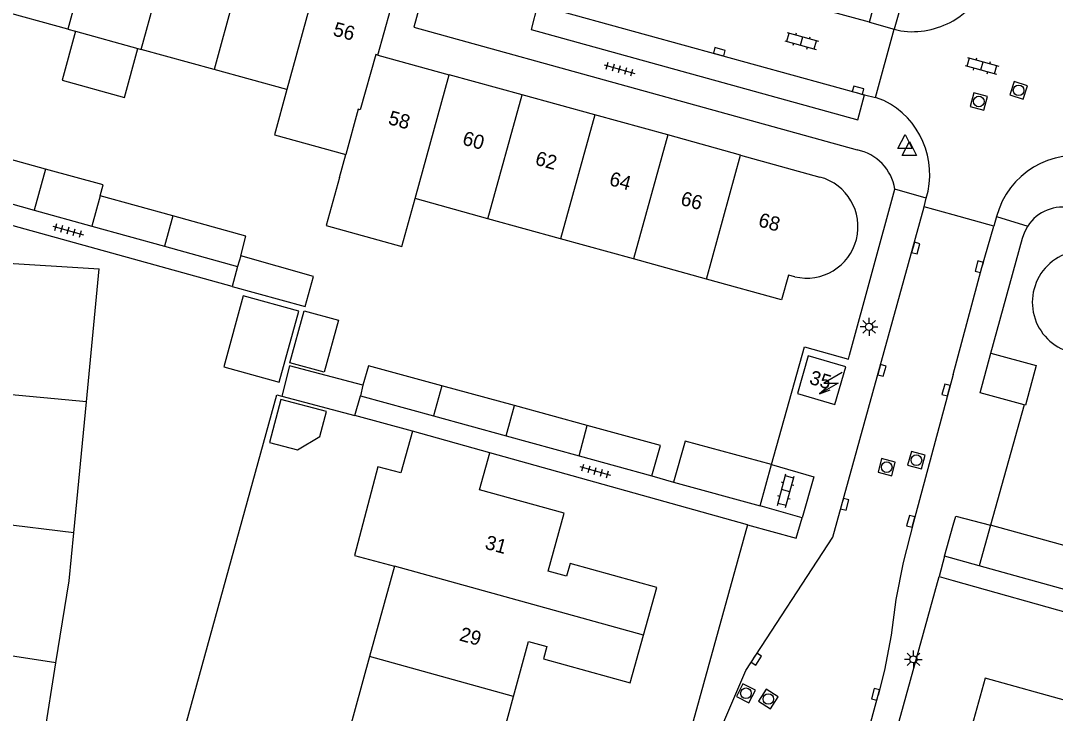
# Model space of a CAD drawing. Extents: x 136000 to 141014, y 402000 to 403500.
# Drawn here: x 138934.3 to 139007.2, y 402418.2 to 402466.9 of the extents above; entities that cross this region are included whole.
import ezdxf

# ---------------------------------------------------------------- set-up
doc = ezdxf.new("R2010")
doc.units = 0
for name, color, linetype in [('gg-afsc-erfafscheiding', 7, 'Continuous'), ('gg-afsc-hekwerk', 7, 'Continuous'), ('gg-afsc-muur', 7, 'Continuous'), ('gg-anno-huisnummerreeks BGT', 7, 'Continuous'), ('gg-bbg-bijgebouw', 7, 'Continuous'), ('gg-bbg-gedigitaliseerde bebouwing', 7, 'Continuous'), ('gg-bbg-gedigitaliseerde bijgebouw', 7, 'Continuous'), ('gg-bbg-hoofdgebouw', 7, 'Continuous'), ('gg-bbg-luifel en loopbrug', 7, 'Continuous'), ('gg-bbg-tussenscheiding', 7, 'Continuous'), ('gg-knt-verharding', 7, 'Continuous'), ('gg-knt-verharding nz', 7, 'Continuous'), ('gt-grn-weggrens', 7, 'Continuous'), ('gt-symb-klinker verharding', 7, 'Continuous'), ('gt-symb-kolk', 7, 'Continuous'), ('gt-symb-lichtmast', 7, 'Continuous'), ('gt-symb-rioolschacht', 7, 'Continuous'), ('gt-symb-tegel verharding', 7, 'Continuous'), ('gt-symb-trafo symbool', 7, 'Continuous'), ('gt-symb-waterafsluiter', 7, 'Continuous')]:
    doc.layers.add(name, color=color, linetype=linetype)

# ---------------------------------------------------------------- blocks, each defined once
blk = doc.blocks.new('gt0-KOLK')
at = {"layer": 'gt-symb-kolk'}
blk.add_lwpolyline([(0, 0), (0.375, 0), (0.375, 0.4), (-0.375, 0.4), (-0.375, 0), (0, 0)], dxfattribs=at)
blk = doc.blocks.new('gt0-LMAST')
at = {"layer": 'gt-symb-lichtmast'}
for p, q in [((-0.182, 0.173), (-0.447, 0.438)), ((-0.005, 0.246), (-0.005, 0.621)), ((0.172, 0.173), (0.437, 0.438)), ((-0.255, -0.004), (-0.63, -0.004)), ((-0.182, -0.181), (-0.447, -0.446)), ((-0.005, -0.254), (-0.005, -0.629)), ((0.437, -0.446), (0.172, -0.181)), ((0.245, -0.004), (0.62, -0.004))]:
    blk.add_line(p, q, dxfattribs=at)
blk.add_circle((-0.005, -0.004), 0.25, dxfattribs=at)
blk = doc.blocks.new('gt0-RS')
at = {"layer": 'gt-symb-rioolschacht'}
blk.add_lwpolyline([(-0.5, -0.5), (0.5, -0.5), (0.5, 0.5), (-0.5, 0.5)], close=True, dxfattribs=at)
blk.add_circle((0, 0), 0.375, dxfattribs=at)
blk = doc.blocks.new('gt0-WAFSL')
at = {"layer": 'gt-symb-waterafsluiter'}
for p, q in [((-0.5, -0.333), (0, 0.667)), ((0, 0.667), (0.5, -0.333)), ((0.5, -0.333), (-0.5, -0.333))]:
    blk.add_line(p, q, dxfattribs=at)
blk = doc.blocks.new('gt0-KL1')
at = {"layer": 'gt-symb-klinker verharding'}
for p, q in [((-1.15, 0.3), (1.15, 0.3)), ((-1, -0.3), (-1, 0.3)), ((-0.5, 0.3), (-0.5, 0.45)), ((0, -0.3), (0, 0.3)), ((0.5, 0.3), (0.5, 0.45)), ((1, -0.3), (1, 0.3)), ((-1.15, -0.3), (1.15, -0.3)), ((-0.5, -0.45), (-0.5, -0.3)), ((0.5, -0.45), (0.5, -0.3))]:
    blk.add_line(p, q, dxfattribs=at)
blk = doc.blocks.new('gt0-TEG1')
at = {"layer": 'gt-symb-tegel verharding'}
for p, q in [((-1.125, 0), (1.125, 0)), ((-0.9, -0.25), (-0.9, 0.25)), ((-0.45, -0.25), (-0.45, 0.25)), ((0, -0.25), (0, 0.25)), ((0.45, -0.25), (0.45, 0.25)), ((0.9, -0.25), (0.9, 0.25))]:
    blk.add_line(p, q, dxfattribs=at)
blk = doc.blocks.new('gt0-HSP')
at = {"layer": 'gt-symb-trafo symbool'}
for points in [[(0.771, 0.746), (-0.529, -0.004), (0.471, -0.004), (-0.829, -0.754)], [(-0.217, -0.24), (-0.829, -0.754), (-0.077, -0.48)]]:
    blk.add_lwpolyline(points, dxfattribs=at)

msp = doc.modelspace()

# ---------------------------------------------------------------- linework, layer by layer
at = {"layer": 'gg-afsc-erfafscheiding'}
for p, q in [((138949.214, 402448.234), (138925.27, 402454.866)), ((138978.774, 402434.911), (138980.316, 402434.458)), ((139001.832, 402428.564), (138999.403, 402429.252))]:
    msp.add_line(p, q, dxfattribs=at)
msp.add_lwpolyline([(138942.041, 402403.166), (138952.359, 402440.603), (138952.712, 402440.51)], dxfattribs=at)
at = {"layer": 'gg-afsc-hekwerk'}
for p, q in [((138985.505, 402431.452), (138967.368, 402436.519)), ((138999.006, 402427.809), (139000, 402427.533)), ((139000, 402427.533), (139009.953, 402424.744))]:
    msp.add_line(p, q, dxfattribs=at)
at = {"layer": 'gg-afsc-muur'}
for p, q in [((139005, 402439.904), (139002.633, 402431.434)), ((138961.927, 402438.048), (138957.868, 402439.151))]:
    msp.add_line(p, q, dxfattribs=at)
for points in [[(138987.197, 402435.692), (138989.532, 402443.982), (138990.699, 402443.654)], [(138990.699, 402443.654), (138992.621, 402443.113), (138992.699, 402443.396)]]:
    msp.add_lwpolyline(points, dxfattribs=at)
at = {"layer": 'gg-bbg-bijgebouw'}
for p, q in [((138936.067, 402456.504), (138930.861, 402457.938)), ((138930.078, 402455.045), (138935.272, 402453.608)), ((138945.053, 402453.205), (138939.915, 402454.624)), ((138935.272, 402453.608), (138939.336, 402452.484)), ((138939.336, 402452.484), (138944.466, 402451.065)), ((138944.466, 402451.065), (138949.586, 402449.648)), ((138949.586, 402449.648), (138949.214, 402448.234)), ((138969.113, 402439.848), (138963.989, 402441.248)), ((138952.712, 402440.51), (138957.868, 402439.151)), ((138957.868, 402439.151), (138958.254, 402440.53)), ((138958.254, 402440.53), (138963.406, 402439.119)), ((138974.236, 402438.449), (138969.113, 402439.848)), ((138963.406, 402439.119), (138968.527, 402437.717)), ((138968.527, 402437.717), (138973.65, 402436.314)), ((138973.65, 402436.314), (138978.774, 402434.911)), ((138986.406, 402432.794), (138987.197, 402435.692)), ((138980.316, 402434.458), (138986.406, 402432.794)), ((139002.633, 402431.434), (139001.832, 402428.564)), ((139009.475, 402426.45), (139001.832, 402428.564))]:
    msp.add_line(p, q, dxfattribs=at)
for points in [[(138939.915, 402454.624), (138940.135, 402455.383), (138936.067, 402456.504)], [(138949.829, 402450.389), (138950.191, 402451.785), (138945.053, 402453.205)], [(138949.214, 402448.234), (138954.372, 402446.818), (138954.941, 402448.94), (138949.829, 402450.389)], [(139005, 402439.904), (139001.906, 402440.756), (139002.665, 402443.548)], [(139002.665, 402443.548), (139005.854, 402442.681), (139005.094, 402439.878), (139005, 402439.904)], [(138958.419, 402441.291), (138953.257, 402442.65), (138952.712, 402440.51)], [(138963.989, 402441.248), (138958.826, 402442.658), (138958.419, 402441.291)], [(138978.774, 402434.911), (138979.385, 402437.042), (138974.236, 402438.449)], [(138987.197, 402435.692), (138981.131, 402437.352), (138980.316, 402434.458)], [(139010.068, 402428.562), (139010.276, 402429.315), (139002.633, 402431.434)]]:
    msp.add_lwpolyline(points, dxfattribs=at)
at = {"layer": 'gg-bbg-gedigitaliseerde bebouwing'}
for p, q in [((138937.641, 402466.356), (138932.286, 402467.833)), ((138937.641, 402466.356), (138938.187, 402466.205)), ((138938.187, 402466.205), (138942.585, 402464.992)), ((138942.585, 402464.992), (138942.819, 402464.927)), ((138947.949, 402463.512), (138942.819, 402464.927)), ((138953.077, 402462.097), (138947.949, 402463.512)), ((138956.78, 402455.898), (138957.226, 402457.529)), ((138967.239, 402453.01), (138962.101, 402454.428)), ((138972.357, 402451.597), (138967.239, 402453.01)), ((138977.485, 402450.181), (138972.357, 402451.597)), ((138982.623, 402448.762), (138977.485, 402450.181)), ((138938.951, 402440.105), (138939.843, 402449.476)), ((138987.919, 402447.3), (138982.623, 402448.762)), ((138938.073, 402430.895), (138938.951, 402440.105)), ((138935.334, 402412.613), (138936.814, 402421.735))]:
    msp.add_line(p, q, dxfattribs=at)
for points in [[(138953.077, 402462.097), (138952.199, 402458.916), (138957.226, 402457.529)], [(138956.78, 402455.898), (138955.849, 402452.524), (138961.171, 402451.056), (138962.101, 402454.428)], [(138961.105, 402435.121), (138959.483, 402435.549), (138957.833, 402429.29), (138960.65, 402428.548)], [(138936.814, 402421.735), (138937.751, 402427.509), (138938.073, 402430.895)]]:
    msp.add_lwpolyline(points, dxfattribs=at)
at = {"layer": 'gg-bbg-gedigitaliseerde bijgebouw'}
for points in [[(138948.628, 402442.584), (138952.534, 402441.507), (138953.911, 402446.499), (138950.004, 402447.576), (138948.628, 402442.584)], [(138952.654, 402440.273), (138951.856, 402437.245), (138953.821, 402436.727), (138955.389, 402437.669), (138955.856, 402439.438), (138952.654, 402440.273)]]:
    msp.add_lwpolyline(points, dxfattribs=at)
at = {"layer": 'gg-bbg-hoofdgebouw'}
for p, q in [((138959.488, 402464.533), (138964.51, 402463.147)), ((138969.647, 402461.729), (138964.51, 402463.147)), ((138974.767, 402460.317), (138969.647, 402461.729)), ((138979.894, 402458.901), (138974.767, 402460.317)), ((138985.033, 402457.483), (138979.894, 402458.901)), ((138985.033, 402457.483), (138990.621, 402455.941)), ((138929.935, 402450.095), (138939.843, 402449.476)), ((138961.927, 402438.048), (138961.105, 402435.121)), ((138967.368, 402436.519), (138961.927, 402438.048)), ((138960.65, 402428.548), (138958.895, 402422.186)), ((138958.895, 402422.186), (138957.138, 402415.814))]:
    msp.add_line(p, q, dxfattribs=at)
for points in [[(138959.488, 402464.533), (138960.808, 402469.339), (138955.477, 402470.808)], [(138988.839, 402448.925), (138988.41, 402449.028), (138987.919, 402447.3)], [(138989.029, 402440.707), (138991.673, 402439.935), (138992.44, 402442.579), (138989.798, 402443.364), (138989.029, 402440.707)], [(138978.187, 402423.684), (138979.123, 402427.04), (138973.018, 402428.722), (138972.776, 402427.845), (138971.484, 402428.201), (138972.608, 402432.269), (138966.636, 402433.921), (138967.368, 402436.519)], [(138969.032, 402419.357), (138970.097, 402423.247), (138971.389, 402422.891), (138971.147, 402422.014), (138977.252, 402420.332), (138978.187, 402423.684)], [(139014.408, 402420.727), (139010.527, 402421.796), (139009.393, 402417.726), (139008.102, 402418.084), (139008.345, 402418.961), (139002.248, 402420.651), (139001.323, 402417.291)], [(138974.668, 402410.951), (138975.597, 402414.308), (138969.504, 402415.999), (138969.261, 402415.122), (138967.97, 402415.48), (138969.032, 402419.357)]]:
    msp.add_lwpolyline(points, dxfattribs=at)
for centre, radius, start, end in [((138989.682, 402452.445), 3.62, 256.53736, 74.96014), ((139009.204, 402447.124), 3.631, 74.84807, 255.02785)]:
    msp.add_arc(centre, radius, start, end, dxfattribs=at)
at = {"layer": 'gg-bbg-luifel en loopbrug'}
for points in [[(138938.187, 402466.205), (138937.238, 402462.764), (138941.635, 402461.551), (138942.585, 402464.992)], [(138954.292, 402446.529), (138956.702, 402445.864), (138955.692, 402442.201), (138953.282, 402442.866), (138954.292, 402446.529)]]:
    msp.add_lwpolyline(points, dxfattribs=at)
at = {"layer": 'gg-bbg-tussenscheiding'}
for p, q in [((138940.042, 402475.061), (138937.641, 402466.356)), ((138942.819, 402464.927), (138945.218, 402473.635)), ((138950.349, 402472.221), (138947.949, 402463.512)), ((138955.477, 402470.808), (138953.077, 402462.097)), ((138962.101, 402454.428), (138964.51, 402463.147)), ((138967.239, 402453.01), (138969.647, 402461.729)), ((138974.767, 402460.317), (138972.357, 402451.597)), ((138979.894, 402458.901), (138977.485, 402450.181)), ((138982.623, 402448.762), (138985.033, 402457.483)), ((138936.067, 402456.504), (138935.272, 402453.608)), ((138939.915, 402454.624), (138939.336, 402452.484)), ((138945.053, 402453.205), (138944.466, 402451.065)), ((138949.829, 402450.389), (138949.586, 402449.648)), ((138958.419, 402441.291), (138958.254, 402440.53)), ((138963.989, 402441.248), (138963.406, 402439.119)), ((138938.951, 402440.105), (138927.422, 402441.18)), ((138968.527, 402437.717), (138969.113, 402439.848)), ((138973.65, 402436.314), (138974.236, 402438.449)), ((138938.073, 402430.895), (138928.276, 402432.091)), ((138978.187, 402423.684), (138960.65, 402428.548)), ((138936.814, 402421.735), (138925.279, 402423.51)), ((138969.032, 402419.357), (138958.895, 402422.186))]:
    msp.add_line(p, q, dxfattribs=at)
msp.add_lwpolyline([(138959.488, 402464.533), (138959.343, 402464.573), (138958.242, 402460.672), (138958.097, 402460.712), (138957.226, 402457.529)], dxfattribs=at)
at = {"layer": 'gg-knt-verharding'}
for p, q in [((138994.114, 402466.848), (138995.858, 402466.361)), ((138994.527, 402461.541), (138995.858, 402466.361)), ((138995.858, 402466.361), (138996.314, 402466.232)), ((138993.292, 402459.969), (138993.761, 402461.718)), ((138993.761, 402461.718), (138994.527, 402461.541)), ((138995.127, 402461.339), (138994.527, 402461.541)), ((138992.699, 402443.396), (138995.901, 402455.087)), ((138998.106, 402454.446), (138995.901, 402455.087)), ((138997.955, 402453.839), (138998.106, 402454.446)), ((139000, 402453.273), (138997.955, 402453.839)), ((139002.859, 402452.482), (139000, 402453.273)), ((139003.055, 402453.159), (139002.859, 402452.482)), ((139003.055, 402453.159), (139005.255, 402452.484)), ((138989.357, 402431.937), (138986.406, 402432.794)), ((138985.505, 402431.452), (138970.162, 402376.002)), ((138999.403, 402429.252), (139000, 402431.42)), ((138983.637, 402371.982), (138999.006, 402427.809))]:
    msp.add_line(p, q, dxfattribs=at)
for points in [[(138932.171, 402479.886), (138963.332, 402471.289), (138962.014, 402466.491), (138993.229, 402457.855)], [(138994.114, 402466.848), (138994.578, 402468.597), (138982.25, 402472.021), (138981.757, 402470.248)], [(138970.725, 402468.057), (138970.284, 402466.326), (138993.292, 402459.969)], [(139002.665, 402443.548), (139004.89, 402451.648), (139005.039, 402452.08), (139005.255, 402452.484)], [(138985.505, 402431.452), (138988.945, 402430.519), (138989.357, 402431.937)], [(139000, 402431.42), (139000.18, 402432.074), (139002.633, 402431.434)]]:
    msp.add_lwpolyline(points, dxfattribs=at)
for centre, radius, start, end in [((138997.126, 402471.909), 5.734, 300.08627, 347.38463), ((138997.123, 402471.914), 5.739, 261.89917, 300.08627), ((138992.522, 402456.123), 5.83, 343.28223, 63.46361), ((138992.564, 402454.539), 3.382, 9.31933, 78.65868), ((139008.659, 402451.668), 5.799, 76.96039, 165.09869), ((139007.697, 402450.914), 2.904, 76.07894, 147.25945)]:
    msp.add_arc(centre, radius, start, end, dxfattribs=at)
at = {"layer": 'gg-knt-verharding nz'}
for p, q in [((138994.114, 402466.848), (138981.757, 402470.248)), ((138970.725, 402468.057), (138993.761, 402461.718)), ((138992.848, 402412.685), (138994.723, 402419.471))]:
    msp.add_line(p, q, dxfattribs=at)
for points in [[(138983.078, 402415.338), (138983.425, 402416.591), (138985.394, 402421.188), (138991.523, 402430.58), (138997.955, 402453.839)], [(139000, 402442.028), (139002.032, 402449.573), (139002.859, 402452.482)], [(139000, 402442.028), (138997.206, 402431.644), (138996.475, 402428.798), (138995.956, 402426.192), (138995.64, 402423.697), (138995.162, 402421.223), (138994.723, 402419.471)], [(138987.197, 402435.692), (138990.196, 402434.827), (138989.357, 402431.937)]]:
    msp.add_lwpolyline(points, dxfattribs=at)
at = {"layer": 'gt-grn-weggrens'}
for p, q in [((138996.484, 402468.632), (138995.858, 402466.361)), ((138999.403, 402429.252), (138999.006, 402427.809))]:
    msp.add_line(p, q, dxfattribs=at)

# ---------------------------------------------------------------- block references
at = {"layer": 'gt-symb-klinker verharding'}
for p, rotation in [((138989.332, 402465.52), -15.481185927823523), ((139002.031, 402463.768), -15.481185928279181), ((138988.212, 402433.853), 74.81021282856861)]:
    msp.add_blockref('gt0-KL1', p, dxfattribs=dict(at, rotation=rotation))
at = {"layer": 'gt-symb-kolk'}
for p, rotation in [((138983.483, 402464.573), -15.370725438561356), ((138993.253, 402461.862), -15.481185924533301), ((138997.178, 402450.992), -105.48118592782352), ((139002.032, 402449.573), 74.156917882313), ((138994.788, 402442.382), -105.48118592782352), ((138999.695, 402440.896), 74.75492966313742), ((138992.169, 402432.947), -105.24507033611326), ((138997.206, 402431.644), 74.93576605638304), ((138985.968, 402422.112), -121.8778164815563), ((138994.723, 402419.471), 75.28268885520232)]:
    msp.add_blockref('gt0-KOLK', p, dxfattribs=dict(at, rotation=rotation))
at = {"layer": 'gt-symb-lichtmast'}
for p in [(138994.086, 402445.399), (138997.207, 402421.987)]:
    msp.add_blockref('gt0-LMAST', p, dxfattribs=at)
at = {"layer": 'gt-symb-rioolschacht'}
for p, rotation in [((139004.614, 402462.045), -107.8188889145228), ((139001.808, 402461.263), -14.481034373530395), ((138995.319, 402435.512), 75.51896562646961), ((138997.41, 402436.002), 74.86552497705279), ((138985.406, 402419.594), 62.7940831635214), ((138986.984, 402419.192), 56.75506275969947)]:
    msp.add_blockref('gt0-RS', p, dxfattribs=dict(at, rotation=rotation))
at = {"layer": 'gt-symb-tegel verharding'}
for p, rotation in [((138976.507, 402463.544), -15.71725244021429), ((138937.666, 402452.183), -15.481185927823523), ((138974.794, 402435.247), -15.606930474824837)]:
    msp.add_blockref('gt0-TEG1', p, dxfattribs=dict(at, rotation=rotation))
at = {"layer": 'gt-symb-trafo symbool'}
msp.add_blockref('gt0-HSP', (138991.422, 402441.43), dxfattribs=at)
at = {"layer": 'gt-symb-waterafsluiter'}
for p in [(138996.613, 402458.273), (138996.92, 402457.782)]:
    msp.add_blockref('gt0-WAFSL', p, dxfattribs=at)

# ---------------------------------------------------------------- texts
at = {"layer": 'gg-anno-huisnummerreeks BGT'}
for s, rotation, p in [('56', 344.6, (138956.265, 402465.923)), ('58', 344.6, (138960.153, 402459.681)), ('60', 344.6, (138965.376, 402458.239)), ('62', 344.6, (138970.498, 402456.826)), ('64', 344.6, (138975.716, 402455.385)), ('66', 344.6, (138980.742, 402453.998)), ('68', 344.6, (138986.215, 402452.488)), ('35', 343.8, (138989.811, 402441.398)), ('31', 344.6, (138966.966, 402429.784)), ('29', 344.7, (138965.165, 402423.321))]:
    msp.add_text(s, height=1, rotation=rotation, dxfattribs=at).set_placement(p)

doc.saveas('drawing.dxf')
